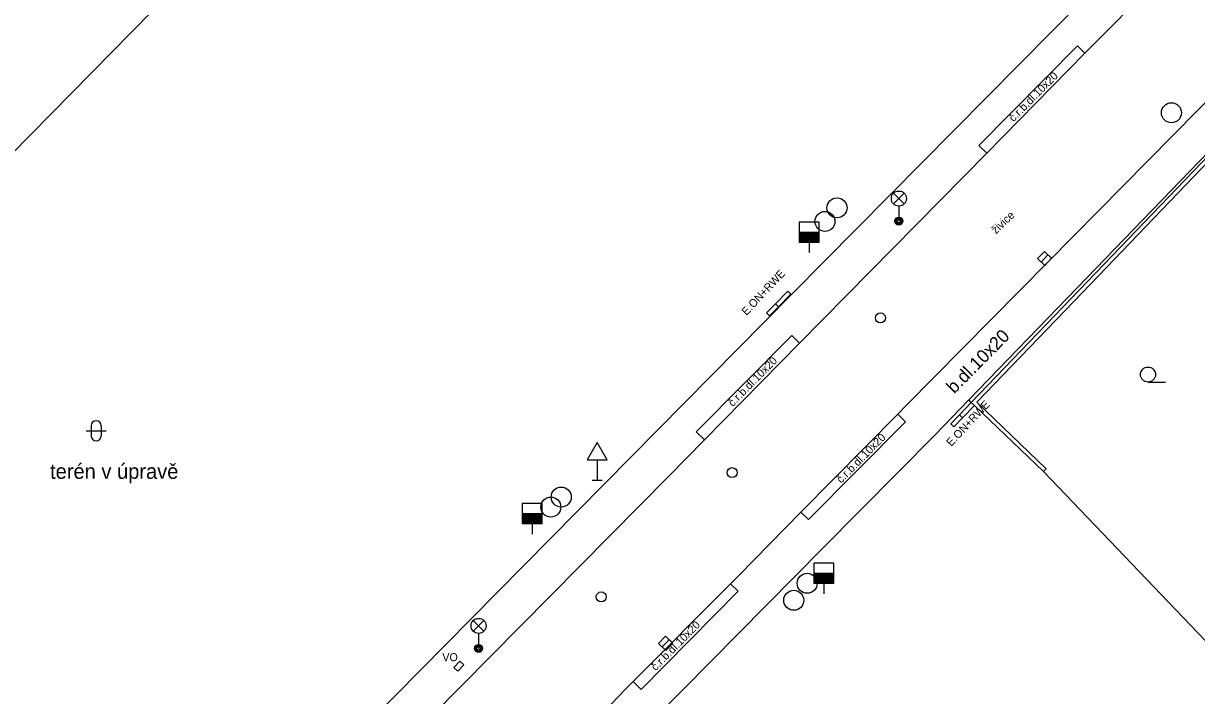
# Model space of a CAD drawing. Extents: x -598233 to -596890, y -1157848 to -1156431.
# Drawn here: x -597828.6 to -597770, y -1156643.1 to -1156609.5 of the extents above; entities that cross this region are included whole.
import ezdxf

# ---------------------------------------------------------------- set-up
doc = ezdxf.new("R2010")
doc.units = 0
for name, color, linetype in [('Level 10', 7, 'Continuous'), ('Level 11', 7, 'Continuous'), ('Level 24', 7, 'Continuous'), ('Level 27', 7, 'Continuous'), ('Level 28', 7, 'Continuous'), ('Level 33', 7, 'Continuous'), ('Level 34', 7, 'Continuous'), ('Level 36', 7, 'Continuous'), ('Level 40', 7, 'Continuous'), ('Level 41', 7, 'Continuous'), ('Level 42', 7, 'Continuous'), ('Level 7', 7, 'Continuous')]:
    doc.layers.add(name, color=color, linetype=linetype)

msp = doc.modelspace()

# ---------------------------------------------------------------- linework, layer by layer
at = {"layer": 'Level 10'}
for points in [[(-597796.37, -1156632.13), (-597794.58, -1156630.32), (-597789.83, -1156625.5), (-597780.47, -1156616), (-597775.57, -1156611.01), (-597771.97, -1156607.36)], [(-597777.4, -1156621.41), (-597768.68, -1156612.58)], [(-597784.52, -1156628.63), (-597777.4, -1156621.41)], [(-597792.87, -1156637.1), (-597789.76, -1156633.94), (-597784.92, -1156629.04), (-597784.52, -1156628.63)], [(-597813.17, -1156649.13), (-597812.84, -1156648.8), (-597809.69, -1156645.61), (-597796.37, -1156632.13)], [(-597798.52, -1156642.78), (-597798.14, -1156642.4), (-597793.28, -1156637.51), (-597792.87, -1156637.1)], [(-597799.25, -1156643.53), (-597798.52, -1156642.78)]]:
    msp.add_lwpolyline(points, dxfattribs=at)
at = {"layer": 'Level 11'}
for points in [[(-597840.36, -1156627.38), (-597819.15, -1156605.81)], [(-597773.83, -1156606.36), (-597775.61, -1156608.27), (-597790.21, -1156623.04)], [(-597780.87, -1156615.61), (-597775.95, -1156610.63)], [(-597775.57, -1156611.01), (-597775.95, -1156610.63)], [(-597768.45, -1156614.95), (-597775.96, -1156622.73)], [(-597780.47, -1156616), (-597780.87, -1156615.61)], [(-597775.96, -1156622.73), (-597781.37, -1156628.32), (-597783.06, -1156630.07)], [(-597804.95, -1156637.96), (-597790.21, -1156623.04)], [(-597794.99, -1156629.92), (-597790.22, -1156625.11)], [(-597789.83, -1156625.5), (-597790.22, -1156625.11)], [(-597781.25, -1156628.45), (-597781.37, -1156628.32)], [(-597784.92, -1156629.04), (-597784.53, -1156629.43)], [(-597784.53, -1156629.43), (-597789.38, -1156634.31)], [(-597794.58, -1156630.32), (-597794.99, -1156629.92)], [(-597783.06, -1156630.07), (-597788.69, -1156635.75)], [(-597777.51, -1156631.77), (-597777.64, -1156631.91)], [(-597789.76, -1156633.94), (-597789.38, -1156634.31)], [(-597788.69, -1156635.75), (-597797.06, -1156644.22)], [(-597836.72, -1156670.13), (-597804.95, -1156637.96)], [(-597792.9, -1156637.89), (-597797.75, -1156642.79)], [(-597793.28, -1156637.51), (-597792.9, -1156637.89)], [(-597798.14, -1156642.4), (-597797.75, -1156642.79)]]:
    msp.add_lwpolyline(points, dxfattribs=at)
at = {"layer": 'Level 24'}
for points in [[(-597791.04, -1156623.53), (-597790.42, -1156622.9)], [(-597790.89, -1156623.68), (-597790.26, -1156623.05)], [(-597790.42, -1156622.9), (-597790.26, -1156623.05)], [(-597791.49, -1156623.98), (-597791.04, -1156623.53)], [(-597791.33, -1156624.13), (-597791.49, -1156623.98)], [(-597791.33, -1156624.13), (-597790.89, -1156623.68)], [(-597790.89, -1156623.68), (-597791.04, -1156623.53)], [(-597781.84, -1156629.08), (-597781.25, -1156628.45)], [(-597781.69, -1156629.23), (-597781.09, -1156628.61)], [(-597782.28, -1156629.53), (-597781.84, -1156629.08)], [(-597782.12, -1156629.68), (-597781.69, -1156629.23)], [(-597781.84, -1156629.08), (-597781.69, -1156629.23)], [(-597782.28, -1156629.53), (-597782.12, -1156629.68)], [(-597807.1, -1156641.69), (-597806.8, -1156641.38)], [(-597806.6, -1156641.57), (-597806.9, -1156641.88)], [(-597806.8, -1156641.38), (-597806.6, -1156641.57)], [(-597806.9, -1156641.88), (-597807.1, -1156641.69)]]:
    msp.add_lwpolyline(points, dxfattribs=at)
at = {"layer": 'Level 27'}
for p, q in [((-597777.762, -1156621.4415), (-597777.418, -1156621.0785)), ((-597796.6935, -1156640.67), (-597796.3465, -1156640.31))]:
    msp.add_line(p, q, dxfattribs=at)
for points in [[(-597777.5805, -1156621.6134), (-597777.2366, -1156621.2505), (-597777.5995, -1156620.9066), (-597777.9434, -1156621.2695)], [(-597796.5135, -1156640.8435), (-597796.1665, -1156640.4835), (-597796.5265, -1156640.1365), (-597796.8735, -1156640.4965)]]:
    msp.add_lwpolyline(points, close=True, dxfattribs=at)
for centre in [(-597771.25, -1156613.98), (-597787.96, -1156618.73), (-597788.56, -1156619.41), (-597801.74, -1156633.18), (-597802.26, -1156633.68), (-597789.45, -1156637.49), (-597790.12, -1156638.34)]:
    msp.add_circle(centre, 0.5, dxfattribs=at)
at = {"layer": 'Level 28'}
for p, q in [((-597789.85, -1156619.94), (-597788.85, -1156619.94)), ((-597789.85, -1156619.99), (-597788.85, -1156619.99)), ((-597789.85, -1156620.04), (-597788.85, -1156620.04)), ((-597789.85, -1156620.09), (-597788.85, -1156620.09)), ((-597789.85, -1156620.14), (-597788.85, -1156620.14)), ((-597789.85, -1156620.19), (-597788.85, -1156620.19)), ((-597789.85, -1156620.24), (-597788.85, -1156620.24)), ((-597789.85, -1156620.29), (-597788.85, -1156620.29)), ((-597789.85, -1156620.34), (-597788.85, -1156620.34)), ((-597789.85, -1156620.39), (-597788.85, -1156620.39)), ((-597789.35, -1156620.44), (-597789.35, -1156620.97)), ((-597803.69, -1156634), (-597802.69, -1156634)), ((-597803.69, -1156634.05), (-597802.69, -1156634.05)), ((-597803.69, -1156634.1), (-597802.69, -1156634.1)), ((-597803.69, -1156634.15), (-597802.69, -1156634.15)), ((-597803.69, -1156634.2), (-597802.69, -1156634.2)), ((-597803.69, -1156634.25), (-597802.69, -1156634.25)), ((-597803.69, -1156634.3), (-597802.69, -1156634.3)), ((-597803.69, -1156634.35), (-597802.69, -1156634.35)), ((-597803.69, -1156634.4), (-597802.69, -1156634.4)), ((-597803.69, -1156634.45), (-597802.69, -1156634.45)), ((-597803.19, -1156634.5), (-597803.19, -1156635.03)), ((-597789.12, -1156636.99), (-597788.12, -1156636.99)), ((-597789.12, -1156637.04), (-597788.12, -1156637.04)), ((-597789.12, -1156637.09), (-597788.12, -1156637.09)), ((-597789.12, -1156637.14), (-597788.12, -1156637.14)), ((-597789.12, -1156637.19), (-597788.12, -1156637.19)), ((-597789.12, -1156637.24), (-597788.12, -1156637.24)), ((-597789.12, -1156637.29), (-597788.12, -1156637.29)), ((-597789.12, -1156637.34), (-597788.12, -1156637.34)), ((-597789.12, -1156637.39), (-597788.12, -1156637.39)), ((-597789.12, -1156637.44), (-597788.12, -1156637.44)), ((-597788.62, -1156637.49), (-597788.62, -1156638.02))]:
    msp.add_line(p, q, dxfattribs=at)
for points in [[(-597789.85, -1156620.44), (-597788.85, -1156620.44), (-597788.85, -1156619.44), (-597789.85, -1156619.44)], [(-597803.69, -1156634.5), (-597802.69, -1156634.5), (-597802.69, -1156633.5), (-597803.69, -1156633.5)], [(-597789.12, -1156637.49), (-597788.12, -1156637.49), (-597788.12, -1156636.49), (-597789.12, -1156636.49)]]:
    msp.add_lwpolyline(points, close=True, dxfattribs=at)
for centre in [(-597785.79, -1156624.23), (-597793.2, -1156631.96), (-597799.74, -1156638.17)]:
    msp.add_circle(centre, 0.25, dxfattribs=at)
at = {"layer": 'Level 33'}
for p, q in [((-597785.135, -1156618.53), (-597784.605, -1156618)), ((-597785.135, -1156618), (-597784.605, -1156618.53)), ((-597784.87, -1156618.64), (-597784.87, -1156619.39)), ((-597806.135, -1156639.88), (-597805.605, -1156639.35)), ((-597806.135, -1156639.35), (-597805.605, -1156639.88)), ((-597805.87, -1156639.99), (-597805.87, -1156640.74))]:
    msp.add_line(p, q, dxfattribs=at)
for centre, radius in [((-597784.87, -1156618.265), 0.375), ((-597784.87, -1156619.39), 0.2), ((-597784.87, -1156619.39), 0.1445), ((-597784.87, -1156619.39), 0.0876), ((-597805.87, -1156639.615), 0.375), ((-597805.87, -1156640.74), 0.2), ((-597805.87, -1156640.74), 0.1445), ((-597805.87, -1156640.74), 0.0876)]:
    msp.add_circle(centre, radius, dxfattribs=at)
at = {"layer": 'Level 34'}
for p, q in [((-597799.95, -1156631.322), (-597799.95, -1156632.34)), ((-597800.2, -1156632.34), (-597799.7, -1156632.34))]:
    msp.add_line(p, q, dxfattribs=at)
msp.add_lwpolyline([(-597800.45, -1156631.322), (-597799.45, -1156631.322), (-597799.95, -1156630.456)], close=True, dxfattribs=at)
at = {"layer": 'Level 36'}
for p, q in [((-597772.42, -1156627.435), (-597771.545, -1156627.435)), ((-597825.226, -1156629.616), (-597825.226, -1156630.116)), ((-597824.726, -1156629.616), (-597824.726, -1156630.116)), ((-597825.476, -1156629.866), (-597824.476, -1156629.866))]:
    msp.add_line(p, q, dxfattribs=at)
msp.add_circle((-597772.4201, -1156627.0599), 0.375, dxfattribs=at)
for centre, start, end in [((-597824.9757, -1156629.6163), 0, 180), ((-597824.9757, -1156630.1163), 180, 0)]:
    msp.add_arc(centre, 0.25, start, end, dxfattribs=at)
at = {"layer": 'Level 7'}
for points in [[(-597768.95, -1156615.65), (-597775.85, -1156622.83)], [(-597768.94, -1156615.93), (-597775.71, -1156622.97)], [(-597775.85, -1156622.83), (-597781.25, -1156628.45)], [(-597775.71, -1156622.97), (-597780.97, -1156628.44)], [(-597781.25, -1156628.45), (-597781.09, -1156628.61), (-597777.64, -1156631.91)], [(-597780.97, -1156628.44), (-597777.51, -1156631.77)], [(-597767.35, -1156642.66), (-597777.64, -1156631.91)]]:
    msp.add_lwpolyline(points, dxfattribs=at)

# ---------------------------------------------------------------- texts
at = {"layer": 'Level 40'}
for s, height, rotation, p in [('č.r.b.dl.10x20', 0.4, 45.320074, (-597779.14, -1156614.46)), ('živice', 0.4, 43.308065, (-597780.02, -1156620.06)), ('b.dl.10x20', 0.65, 45.395503, (-597782.1, -1156628.05)), ('č.r.b.dl.10x20', 0.4, 45.320074, (-597793.17, -1156628.69)), ('č.r.b.dl.10x20', 0.4, 45.320074, (-597787.75, -1156632.52)), ('č.r.b.dl.10x20', 0.4, 45.320074, (-597797.02, -1156641.89))]:
    msp.add_text(s, height=height, rotation=rotation, dxfattribs=at).set_placement(p)
at = {"layer": 'Level 41'}
for p in [(-597792.48, -1156624.14), (-597782.25, -1156630.68)]:
    msp.add_text('E.ON+RWE', height=0.4, rotation=46.900111, dxfattribs=at).set_placement(p)
msp.add_text('VO', height=0.4, dxfattribs=at).set_placement((-597807.68, -1156641.38))
at = {"layer": 'Level 42'}
msp.add_text('terén v úpravě', height=0.75, dxfattribs=at).set_placement((-597827.28, -1156632.27))

doc.saveas('drawing.dxf')
